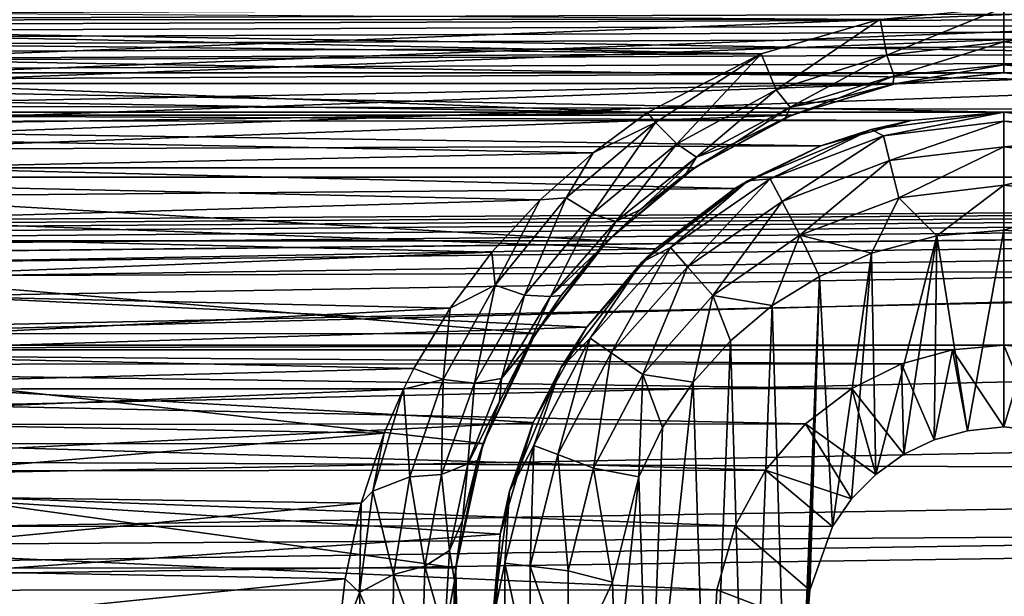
# Model space of a CAD drawing. Header units: metres. Extents: x -95 to 103, y -12 to 12.
# Tile 299 of 520: x -31.7 to -29.2, y -7.07 to -5.6. Entities that reach past the tile are written whole.
import ezdxf

# ---------------------------------------------------------------- set-up
doc = ezdxf.new("R2010")
doc.units = ezdxf.units.M
doc.layers.add('solid_P74500', color=7, linetype='CONTINUOUS')
doc.layers.add('solid_P74500_01', color=7, linetype='CONTINUOUS')

msp = doc.modelspace()

# ---------------------------------------------------------------- linework, layer by layer
at = {"layer": 'solid_P74500'}
for points in [[(92.5, -4.414677, 11.694401), (-94.018356, -3.847966, 11.892988), (-94.018356, -5.654152, 11.148119)], [(92.5, -6.166949, 10.871941), (92.5, -4.414677, 11.694401), (-94.018356, -5.654152, 11.148119)], [(-29.200001, -5.84, -7.994023), (-34.200001, -5.84, -7.994023), (-87, -4.775385, -8.672122)], [(-24.200001, -5.84, -7.994023), (-29.200001, -5.84, -7.994023), (-87, -4.775385, -8.672122)], [(-19.200001, -5.84, -7.994023), (-24.200001, -5.84, -7.994023), (-87, -4.775385, -8.672122)], [(-13, -4.775385, -8.672122), (-19.200001, -5.84, -7.994023), (-87, -4.775385, -8.672122)], [(-84.199997, -5.74, -9.965059), (92.5, -5.136834, -10.28863), (-92.5, -5.002689, -10.354709)], [(-11.7, -9.123637, 0.5), (-88, -5.05, 0.5), (-88, -9.123637, 0.5)], [(-11.7, -9.123637, 0.5), (-12.2, -5.05, 0.5), (-88, -5.05, 0.5)], [(-74.199997, -5.74, -9.965059), (92.5, -5.136834, -10.28863), (-79.199997, -5.74, -9.965059)], [(-69.199997, -5.74, -9.965059), (92.5, -5.136834, -10.28863), (-74.199997, -5.74, -9.965059)], [(-64.199997, -5.74, -9.965059), (92.5, -5.136834, -10.28863), (-69.199997, -5.74, -9.965059)], [(-59.200001, -5.74, -9.965059), (92.5, -5.136834, -10.28863), (-64.199997, -5.74, -9.965059)], [(-54.200001, -5.74, -9.965059), (92.5, -5.136834, -10.28863), (-59.200001, -5.74, -9.965059)], [(-49.200001, -5.74, -9.965059), (92.5, -5.136834, -10.28863), (-54.200001, -5.74, -9.965059)], [(-44.200001, -5.74, -9.965059), (92.5, -5.136834, -10.28863), (-49.200001, -5.74, -9.965059)], [(-39.200001, -5.74, -9.965059), (92.5, -5.136834, -10.28863), (-44.200001, -5.74, -9.965059)], [(-34.200001, -5.74, -9.965059), (92.5, -5.136834, -10.28863), (-39.200001, -5.74, -9.965059)], [(-29.200001, -5.74, -9.965059), (92.5, -5.136834, -10.28863), (-34.200001, -5.74, -9.965059)], [(-24.200001, -5.74, -9.965059), (92.5, -5.136834, -10.28863), (-29.200001, -5.74, -9.965059)], [(-19.663668, -5.295372, -1.8), (-19.442997, -5.406663, -1.8), (-85.675003, -7.792304, -1.8)], [(-24.196892, -5.444916, -1.8), (-19.663668, -5.295372, -1.8), (-85.675003, -7.792304, -1.8)], [(-24.663668, -5.295372, -1.8), (-24.442997, -5.406663, -1.8), (-85.675003, -7.792304, -1.8)], [(-29.196892, -5.444916, -1.8), (-24.663668, -5.295372, -1.8), (-85.675003, -7.792304, -1.8)], [(-29.663668, -5.295372, -1.8), (-29.442997, -5.406663, -1.8), (-85.675003, -7.792304, -1.8)], [(-34.196892, -5.444916, -1.8), (-29.663668, -5.295372, -1.8), (-85.675003, -7.792304, -1.8)], [(-19.189096, -5.401012, -6.820489), (-85.675003, -6.005424, -6.294348), (-14.325, -6.005326, -6.294441)], [(-24.189096, -5.401012, -6.820489), (-85.675003, -6.005424, -6.294348), (-19.189096, -5.401012, -6.820489)], [(-29.189096, -5.401012, -6.820489), (-85.675003, -6.005424, -6.294348), (-24.189096, -5.401012, -6.820489)], [(-34.189095, -5.401012, -6.820489), (-85.675003, -6.005424, -6.294348), (-29.189096, -5.401012, -6.820489)], [(-19.442997, -5.406663, -1.8), (-19.196892, -5.444916, -1.8), (-85.675003, -7.792304, -1.8)], [(-24.442997, -5.406663, -1.8), (-24.196892, -5.444916, -1.8), (-85.675003, -7.792304, -1.8)], [(-29.442997, -5.406663, -1.8), (-29.196892, -5.444916, -1.8), (-85.675003, -7.792304, -1.8)], [(-16.783161, -6, -1.8), (-85.675003, -7.792304, -1.8), (-19.196892, -5.444916, -1.8)], [(-29.514137, -5.603314, -11.173759), (-33.864498, -5.606676, -11.172071), (-34.199997, -5.573798, -11.188511)], [(-29.496742, -5.695548, -11.101774), (-29.514137, -5.603314, -11.173759), (-29.199997, -5.573798, -11.188511)], [(-29.199995, -5.661478, -11.122382), (-29.496742, -5.695548, -11.101774), (-29.199997, -5.573798, -11.188511)], [(-24.514137, -5.603314, -11.173759), (-28.864496, -5.606676, -11.172071), (-29.199997, -5.573798, -11.188511)], [(-28.864496, -5.606676, -11.172071), (-29.199995, -5.661478, -11.122382), (-29.199997, -5.573798, -11.188511)], [(-29.514137, -5.603314, -11.173759), (-29.816408, -5.692052, -11.128816), (-33.864498, -5.606676, -11.172071)], [(-29.77808, -5.782983, -11.053942), (-29.816408, -5.692052, -11.128816), (-29.514137, -5.603314, -11.173759)], [(-29.496742, -5.695548, -11.101774), (-29.77808, -5.782983, -11.053942), (-29.514137, -5.603314, -11.173759)], [(-29.816408, -5.692052, -11.128816), (-33.701214, -5.650166, -11.15014), (-33.864498, -5.606676, -11.172071)], [(-28.903913, -5.695485, -11.101771), (-29.199995, -5.661478, -11.122382), (-28.864496, -5.606676, -11.172071)], [(92.5, -6.166949, 10.871941), (-94.018356, -5.654152, 11.148119), (-94.018356, -7.322209, 10.130905)], [(-29.816408, -5.692052, -11.128816), (-33.539326, -5.71143, -11.118884), (-33.701214, -5.650166, -11.15014)], [(-29.478001, -5.747692, -11.011404), (-29.496742, -5.695548, -11.101774), (-29.199995, -5.661478, -11.122382)], [(-29.199995, -5.71956, -11.028953), (-29.478001, -5.747692, -11.011404), (-29.199995, -5.661478, -11.122382)], [(-28.903913, -5.695485, -11.101771), (-29.199995, -5.71956, -11.028953), (-29.199995, -5.661478, -11.122382)], [(-29.816408, -5.692052, -11.128816), (-30.105486, -5.840914, -11.051413), (-33.539326, -5.71143, -11.118884)], [(-29.816408, -5.692052, -11.128816), (-30.084726, -5.866518, -11.035421), (-30.105486, -5.840914, -11.051413)], [(-30.030897, -5.920793, -10.976323), (-30.084726, -5.866518, -11.035421), (-29.816408, -5.692052, -11.128816)], [(-29.77808, -5.782983, -11.053942), (-30.030897, -5.920793, -10.976323), (-29.816408, -5.692052, -11.128816)], [(-29.742228, -5.827662, -10.964749), (-29.77808, -5.782983, -11.053942), (-29.496742, -5.695548, -11.101774)], [(-29.478001, -5.747692, -11.011404), (-29.742228, -5.827662, -10.964749), (-29.496742, -5.695548, -11.101774)], [(-28.903913, -5.695485, -11.101771), (-28.922611, -5.747606, -11.011405), (-29.199995, -5.71956, -11.028953)], [(-30.105486, -5.840914, -11.051413), (-33.378914, -5.79032, -11.078005), (-33.539326, -5.71143, -11.118884)], [(-29.199995, -5.71956, -11.028953), (-29.200001, -5.74, -10.920001), (-29.481695, -5.768633, -10.902912)], [(-29.199995, -5.71956, -11.028953), (-29.481695, -5.768633, -10.902912), (-29.478001, -5.747692, -11.011404)], [(-28.922611, -5.747606, -11.011405), (-29.200001, -5.74, -10.920001), (-29.199995, -5.71956, -11.028953)], [(-29.200001, -5.74, -9.965059), (-34.200001, -5.74, -9.965059), (-33.926872, -5.766916, -9.949507)], [(-29.473289, -5.766949, -9.949488), (-29.200001, -5.74, -9.965059), (-33.926872, -5.766916, -9.949507)], [(-29.478001, -5.747692, -11.011404), (-29.620096, -5.804515, -10.880664), (-29.742228, -5.827662, -10.964749)], [(-29.478001, -5.747692, -11.011404), (-29.481695, -5.768633, -10.902912), (-29.620096, -5.804515, -10.880664)], [(-29.481695, -5.768633, -10.902912), (-29.200001, -5.74, -10.920001), (-29.473289, -5.766949, -9.949488)], [(-29.200001, -5.74, -10.920001), (-29.200001, -5.74, -9.965059), (-29.473289, -5.766949, -9.949488)], [(-24.200001, -5.74, -9.965059), (-29.200001, -5.74, -9.965059), (-28.926874, -5.766916, -9.949507)], [(-28.92271, -5.767735, -10.903591), (-28.926874, -5.766916, -9.949507), (-29.200001, -5.74, -9.965059)], [(-28.92271, -5.767735, -10.903591), (-29.200001, -5.74, -9.965059), (-29.200001, -5.74, -10.920001)], [(-28.922611, -5.747606, -11.011405), (-28.92271, -5.767735, -10.903591), (-29.200001, -5.74, -10.920001)], [(-29.473289, -5.766949, -9.949488), (-33.926872, -5.766916, -9.949507), (-33.66201, -5.847512, -9.902353)], [(-29.738071, -5.847542, -9.902336), (-29.473289, -5.766949, -9.949488), (-33.66201, -5.847512, -9.902353)], [(-29.481695, -5.768633, -10.902912), (-29.473289, -5.766949, -9.949488), (-29.738071, -5.847542, -9.902336)], [(-29.620096, -5.804515, -10.880664), (-29.481695, -5.768633, -10.902912), (-29.738071, -5.847542, -9.902336)], [(-30.105486, -5.840914, -11.051413), (-33.226002, -5.88714, -11.026857), (-33.378914, -5.79032, -11.078005)], [(-29.980923, -5.954014, -10.888957), (-30.030897, -5.920793, -10.976323), (-29.77808, -5.782983, -11.053942)], [(-29.742228, -5.827662, -10.964749), (-29.980923, -5.954014, -10.888957), (-29.77808, -5.782983, -11.053942)], [(-29.754734, -5.854594, -10.849483), (-29.620096, -5.804515, -10.880664), (-29.738071, -5.847542, -9.902336)], [(-29.742228, -5.827662, -10.964749), (-29.620096, -5.804515, -10.880664), (-29.754734, -5.854594, -10.849483)], [(-29.742228, -5.827662, -10.964749), (-29.884125, -5.918536, -10.80936), (-29.980923, -5.954014, -10.888957)], [(-29.742228, -5.827662, -10.964749), (-29.754734, -5.854594, -10.849483), (-29.884125, -5.918536, -10.80936)], [(-29.435095, -5.861434, -7.978317), (-33.947201, -5.864826, -7.975827), (-34.200001, -5.84, -7.994023)], [(-29.200001, -5.84, -7.994023), (-29.435095, -5.861434, -7.978317), (-34.200001, -5.84, -7.994023)], [(-29.738071, -5.847542, -9.902336), (-33.66201, -5.847512, -9.902353), (-33.414036, -5.981413, -9.822051)], [(-29.985565, -5.981127, -9.822226), (-29.738071, -5.847542, -9.902336), (-33.414036, -5.981413, -9.822051)], [(-30.105486, -5.840914, -11.051413), (-30.243637, -5.943061, -10.996819), (-33.226002, -5.88714, -11.026857)], [(-30.084726, -5.866518, -11.035421), (-30.243637, -5.943061, -10.996819), (-30.105486, -5.840914, -11.051413)], [(-29.754734, -5.854594, -10.849483), (-29.738071, -5.847542, -9.902336), (-29.985565, -5.981127, -9.822226)], [(-29.884125, -5.918536, -10.80936), (-29.754734, -5.854594, -10.849483), (-29.985565, -5.981127, -9.822226)], [(-29.536465, -5.884296, -11.5), (-29.435095, -5.861434, -7.978317), (-29.200001, -5.84, -7.994023)], [(-29.536465, -5.884296, -11.5), (-29.200001, -5.84, -7.994023), (-29.200001, -5.84, -11.5)], [(-29.505667, -5.899861, -11.614588), (-29.536465, -5.884296, -11.5), (-29.200001, -5.84, -11.5)], [(-29.505667, -5.899861, -11.614588), (-29.200001, -5.84, -11.5), (-29.200001, -5.862746, -11.614588)], [(-24.435095, -5.861434, -7.978317), (-28.947199, -5.864826, -7.975827), (-29.200001, -5.84, -7.994023)], [(-29.200001, -5.84, -11.5), (-29.200001, -5.84, -7.994023), (-28.947199, -5.864826, -7.975827)], [(-24.200001, -5.84, -7.994023), (-24.435095, -5.861434, -7.978317), (-29.200001, -5.84, -7.994023)], [(-29.200001, -5.84, -11.5), (-28.947199, -5.864826, -7.975827), (-28.863535, -5.884296, -11.5)], [(-29.200001, -5.84, -11.5), (-28.863535, -5.884296, -11.5), (-29.200001, -5.862746, -11.614588)], [(-29.435095, -5.861434, -7.978317), (-29.664701, -5.925894, -7.930546), (-33.947201, -5.864826, -7.975827)], [(-29.664701, -5.925894, -7.930546), (-33.701004, -5.939587, -7.92031), (-33.947201, -5.864826, -7.975827)], [(-30.084726, -5.866518, -11.035421), (-30.312223, -6.057832, -10.929513), (-30.243637, -5.943061, -10.996819)], [(-30.246077, -6.098457, -10.871959), (-30.312223, -6.057832, -10.929513), (-30.084726, -5.866518, -11.035421)], [(-30.030897, -5.920793, -10.976323), (-30.246077, -6.098457, -10.871959), (-30.084726, -5.866518, -11.035421)], [(-29.536465, -5.884296, -11.5), (-29.664701, -5.925894, -7.930546), (-29.435095, -5.861434, -7.978317)], [(-29.490103, -5.963009, -11.712049), (-29.505667, -5.899861, -11.614588), (-29.200001, -5.862746, -11.614588)], [(-29.490103, -5.963009, -11.712049), (-29.200001, -5.862746, -11.614588), (-29.200001, -5.927784, -11.712049)], [(-29.200001, -5.862746, -11.614588), (-28.894333, -5.899861, -11.614588), (-29.200001, -5.927784, -11.712049)], [(-28.863535, -5.884296, -11.5), (-28.894333, -5.899861, -11.614588), (-29.200001, -5.862746, -11.614588)], [(-30.243637, -5.943061, -10.996819), (-33.084297, -6.002651, -10.964405), (-33.226002, -5.88714, -11.026857)], [(-29.85, -6.014167, -11.5), (-29.664701, -5.925894, -7.930546), (-29.536465, -5.884296, -11.5)], [(-29.79357, -6.009048, -11.614588), (-29.85, -6.014167, -11.5), (-29.536465, -5.884296, -11.5)], [(-29.505667, -5.899861, -11.614588), (-29.79357, -6.009048, -11.614588), (-29.536465, -5.884296, -11.5)], [(-29.763344, -6.066637, -11.712049), (-29.79357, -6.009048, -11.614588), (-29.505667, -5.899861, -11.614588)], [(-29.490103, -5.963009, -11.712049), (-29.763344, -6.066637, -11.712049), (-29.505667, -5.899861, -11.614588)], [(-28.894333, -5.899861, -11.614588), (-28.909899, -5.963009, -11.712049), (-29.200001, -5.927784, -11.712049)], [(-29.664701, -5.925894, -7.930546), (-29.883406, -6.034126, -7.848543), (-33.701004, -5.939587, -7.92031)], [(-30.185793, -6.117517, -10.786879), (-30.246077, -6.098457, -10.871959), (-30.030897, -5.920793, -10.976323)], [(-29.980923, -5.954014, -10.888957), (-30.185793, -6.117517, -10.786879), (-30.030897, -5.920793, -10.976323)], [(-30.007252, -5.996171, -10.759516), (-29.884125, -5.918536, -10.80936), (-29.985565, -5.981127, -9.822226)], [(-29.980923, -5.954014, -10.888957), (-29.884125, -5.918536, -10.80936), (-30.007252, -5.996171, -10.759516)], [(-29.85, -6.014167, -11.5), (-29.883406, -6.034126, -7.848543), (-29.664701, -5.925894, -7.930546)], [(-29.490103, -5.963009, -11.712049), (-29.200001, -5.927784, -11.712049), (-29.466791, -6.057589, -11.777164)], [(-29.466791, -6.057589, -11.777164), (-29.200001, -5.927784, -11.712049), (-29.200001, -6.025195, -11.777164)], [(-29.200001, -5.927784, -11.712049), (-28.909899, -5.963009, -11.712049), (-29.200001, -6.025195, -11.777164)], [(-29.883406, -6.034126, -7.848543), (-33.468578, -6.065158, -7.824567), (-33.701004, -5.939587, -7.92031)], [(-30.243637, -5.943061, -10.996819), (-30.378168, -6.062914, -10.931197), (-33.084297, -6.002651, -10.964405)], [(-30.312223, -6.057832, -10.929513), (-30.378168, -6.062914, -10.931197), (-30.243637, -5.943061, -10.996819)], [(-29.980923, -5.954014, -10.888957), (-30.122763, -6.087142, -10.699525), (-30.185793, -6.117517, -10.786879)], [(-29.980923, -5.954014, -10.888957), (-30.007252, -5.996171, -10.759516), (-30.122763, -6.087142, -10.699525)], [(-29.490103, -5.963009, -11.712049), (-29.718075, -6.152889, -11.777164), (-29.763344, -6.066637, -11.712049)], [(-29.490103, -5.963009, -11.712049), (-29.466791, -6.057589, -11.777164), (-29.718075, -6.152889, -11.777164)], [(-28.909899, -5.963009, -11.712049), (-28.93321, -6.057589, -11.777164), (-29.200001, -6.025195, -11.777164)], [(-16.74332, -6.246104, -1.8), (-85.675003, -7.792304, -1.8), (-16.783161, -6, -1.8)], [(-30.206562, -6.16685, -9.706697), (-29.985565, -5.981127, -9.822226), (-33.414036, -5.981413, -9.822051)], [(-30.206562, -6.16685, -9.706697), (-33.414036, -5.981413, -9.822051), (-33.19302, -6.167262, -9.706435)], [(-30.378168, -6.062914, -10.931197), (-32.950081, -6.137189, -10.889669), (-33.084297, -6.002651, -10.964405)], [(-30.007252, -5.996171, -10.759516), (-29.985565, -5.981127, -9.822226), (-30.206562, -6.16685, -9.706697)], [(-30.122763, -6.087142, -10.699525), (-30.007252, -5.996171, -10.759516), (-30.206562, -6.16685, -9.706697)], [(-85.675003, -6.005424, -6.294348), (-84.199997, -6.432491, -5.857735), (-14.325, -6.005326, -6.294441)], [(-79.199997, -6.432491, -5.857735), (-14.325, -6.005326, -6.294441), (-84.199997, -6.432491, -5.857735)], [(-79.199997, -6.432491, -5.857735), (-74.199997, -6.432491, -5.857735), (-14.325, -6.005326, -6.294441)], [(-74.199997, -6.432491, -5.857735), (-69.199997, -6.432491, -5.857735), (-14.325, -6.005326, -6.294441)], [(-69.199997, -6.432491, -5.857735), (-64.199997, -6.432491, -5.857735), (-14.325, -6.005326, -6.294441)], [(-64.199997, -6.432491, -5.857735), (-59.200001, -6.432491, -5.857735), (-14.325, -6.005326, -6.294441)], [(-59.200001, -6.432491, -5.857735), (-54.200001, -6.432491, -5.857735), (-14.325, -6.005326, -6.294441)], [(-54.200001, -6.432491, -5.857735), (-49.200001, -6.432491, -5.857735), (-14.325, -6.005326, -6.294441)], [(-49.200001, -6.432491, -5.857735), (-44.200001, -6.432491, -5.857735), (-14.325, -6.005326, -6.294441)], [(-44.200001, -6.432491, -5.857735), (-39.200001, -6.432491, -5.857735), (-14.325, -6.005326, -6.294441)], [(-39.200001, -6.432491, -5.857735), (-34.200001, -6.432491, -5.857735), (-14.325, -6.005326, -6.294441)], [(-34.200001, -6.432491, -5.857735), (-29.200001, -6.432491, -5.857735), (-14.325, -6.005326, -6.294441)], [(-30.119238, -6.220761, -11.5), (-29.883406, -6.034126, -7.848543), (-29.85, -6.014167, -11.5)], [(-30.046976, -6.183962, -11.614588), (-30.119238, -6.220761, -11.5), (-29.85, -6.014167, -11.5)], [(-29.79357, -6.009048, -11.614588), (-30.046976, -6.183962, -11.614588), (-29.85, -6.014167, -11.5)], [(-30.003847, -6.232644, -11.712049), (-30.046976, -6.183962, -11.614588), (-29.79357, -6.009048, -11.614588)], [(-29.763344, -6.066637, -11.712049), (-30.003847, -6.232644, -11.712049), (-29.79357, -6.009048, -11.614588)], [(-29.466791, -6.057589, -11.777164), (-29.200001, -6.025195, -11.777164), (-29.370331, -6.154617, -11.8)], [(-29.200001, -6.025195, -11.777164), (-29.200001, -6.14, -11.8), (-29.370331, -6.154617, -11.8)], [(-29.200001, -6.432491, -5.857735), (-24.200001, -6.432491, -5.857735), (-14.325, -6.005326, -6.294441)], [(-29.200001, -6.025195, -11.777164), (-28.93321, -6.057589, -11.777164), (-29.200001, -6.14, -11.8)], [(-29.883406, -6.034126, -7.848543), (-30.08445, -6.187242, -7.728405), (-33.468578, -6.065158, -7.824567)], [(-30.119238, -6.220761, -11.5), (-30.08445, -6.187242, -7.728405), (-29.883406, -6.034126, -7.848543)], [(-30.08445, -6.187242, -7.728405), (-33.258484, -6.243501, -7.683014), (-33.468578, -6.065158, -7.824567)], [(-30.378168, -6.062914, -10.931197), (-30.500767, -6.195693, -10.85649), (-32.950081, -6.137189, -10.889669)], [(-30.49254, -6.279331, -10.800262), (-30.500767, -6.195693, -10.85649), (-30.378168, -6.062914, -10.931197)], [(-30.312223, -6.057832, -10.929513), (-30.49254, -6.279331, -10.800262), (-30.378168, -6.062914, -10.931197)], [(-30.417864, -6.304679, -10.744423), (-30.49254, -6.279331, -10.800262), (-30.312223, -6.057832, -10.929513)], [(-30.246077, -6.098457, -10.871959), (-30.417864, -6.304679, -10.744423), (-30.312223, -6.057832, -10.929513)], [(-29.763344, -6.066637, -11.712049), (-29.939253, -6.305556, -11.777164), (-30.003847, -6.232644, -11.712049)], [(-29.763344, -6.066637, -11.712049), (-29.718075, -6.152889, -11.777164), (-29.939253, -6.305556, -11.777164)], [(-29.718075, -6.152889, -11.777164), (-29.466791, -6.057589, -11.777164), (-29.535685, -6.198026, -11.8)], [(-29.466791, -6.057589, -11.777164), (-29.370331, -6.154617, -11.8), (-29.535685, -6.198026, -11.8)], [(-28.93321, -6.057589, -11.777164), (-29.054956, -6.15136, -11.8), (-29.200001, -6.14, -11.8)], [(-30.351467, -6.308226, -10.66188), (-30.417864, -6.304679, -10.744423), (-30.246077, -6.098457, -10.871959)], [(-30.185793, -6.117517, -10.786879), (-30.351467, -6.308226, -10.66188), (-30.246077, -6.098457, -10.871959)], [(-30.228777, -6.190465, -10.629936), (-30.122763, -6.087142, -10.699525), (-30.206562, -6.16685, -9.706697)], [(-30.185793, -6.117517, -10.786879), (-30.122763, -6.087142, -10.699525), (-30.228777, -6.190465, -10.629936)], [(-30.185793, -6.117517, -10.786879), (-30.228777, -6.190465, -10.629936), (-30.351467, -6.308226, -10.66188)], [(-30.500767, -6.195693, -10.85649), (-32.829067, -6.286698, -10.804047), (-32.950081, -6.137189, -10.889669)], [(-29.939253, -6.305556, -11.777164), (-29.718075, -6.152889, -11.777164), (-29.788027, -6.331459, -11.8)], [(-29.718075, -6.152889, -11.777164), (-29.668499, -6.257416, -11.8), (-29.788027, -6.331459, -11.8)], [(-29.718075, -6.152889, -11.777164), (-29.535685, -6.198026, -11.8), (-29.668499, -6.257416, -11.8)], [(-29.535685, -6.198026, -11.8), (-29.370331, -6.154617, -11.8), (-29.525322, -6.760879, -11.8)], [(-29.370331, -6.154617, -11.8), (-29.453802, -6.709256, -11.8), (-29.525322, -6.760879, -11.8)], [(-29.370331, -6.154617, -11.8), (-29.376312, -6.672484, -11.8), (-29.453802, -6.709256, -11.8)], [(-29.370331, -6.154617, -11.8), (-29.291828, -6.649518, -11.8), (-29.376312, -6.672484, -11.8)], [(-29.370331, -6.154617, -11.8), (-29.200001, -6.14, -11.8), (-29.291828, -6.649518, -11.8)], [(-29.200001, -6.14, -11.8), (-29.200001, -6.64, -11.8), (-29.291828, -6.649518, -11.8)], [(-29.200001, -6.14, -11.8), (-29.054956, -6.15136, -11.8), (-29.200001, -6.64, -11.8)], [(-29.054956, -6.15136, -11.8), (-29.108688, -6.649474, -11.8), (-29.200001, -6.64, -11.8)], [(92.5, -7.774915, 9.787399), (92.5, -6.166949, 10.871941), (-94.018356, -7.322209, 10.130905)], [(-30.389727, -6.402062, -9.553198), (-30.206562, -6.16685, -9.706697), (-33.19302, -6.167262, -9.706435)], [(-30.389727, -6.402062, -9.553198), (-33.19302, -6.167262, -9.706435), (-33.009586, -6.403174, -9.552453)], [(-30.228777, -6.190465, -10.629936), (-30.206562, -6.16685, -9.706697), (-30.389727, -6.402062, -9.553198)], [(-30.08445, -6.187242, -7.728405), (-30.259089, -6.386121, -7.564914), (-33.258484, -6.243501, -7.683014)], [(-30.500767, -6.195693, -10.85649), (-30.606441, -6.338104, -10.773971), (-32.829067, -6.286698, -10.804047)], [(-30.49254, -6.279331, -10.800262), (-30.606441, -6.338104, -10.773971), (-30.500767, -6.195693, -10.85649)], [(-30.324532, -6.306075, -10.549718), (-30.228777, -6.190465, -10.629936), (-30.389727, -6.402062, -9.553198)], [(-30.351467, -6.308226, -10.66188), (-30.228777, -6.190465, -10.629936), (-30.324532, -6.306075, -10.549718)], [(-30.119238, -6.220761, -11.5), (-30.259089, -6.386121, -7.564914), (-30.08445, -6.187242, -7.728405)], [(-30.046976, -6.183962, -11.614588), (-30.25116, -6.414437, -11.614588), (-30.119238, -6.220761, -11.5)], [(-30.197634, -6.451383, -11.712049), (-30.25116, -6.414437, -11.614588), (-30.046976, -6.183962, -11.614588)], [(-30.003847, -6.232644, -11.712049), (-30.197634, -6.451383, -11.712049), (-30.046976, -6.183962, -11.614588)], [(-29.668499, -6.257416, -11.8), (-29.535685, -6.198026, -11.8), (-29.634665, -6.893235, -11.8)], [(-29.535685, -6.198026, -11.8), (-29.586445, -6.822836, -11.8), (-29.634665, -6.893235, -11.8)], [(-29.535685, -6.198026, -11.8), (-29.525322, -6.760879, -11.8), (-29.586445, -6.822836, -11.8)], [(-30.325832, -6.49, -11.5), (-30.259089, -6.386121, -7.564914), (-30.119238, -6.220761, -11.5)], [(-30.25116, -6.414437, -11.614588), (-30.325832, -6.49, -11.5), (-30.119238, -6.220761, -11.5)], [(-16.74332, -6.246104, -1.8), (-16.630293, -6.464035, -1.8), (-85.675003, -7.792304, -1.8)], [(-30.259089, -6.386121, -7.564914), (-33.083481, -6.474352, -7.489511), (-33.258484, -6.243501, -7.683014)], [(-30.003847, -6.232644, -11.712049), (-30.117466, -6.506719, -11.777164), (-30.197634, -6.451383, -11.712049)], [(-30.003847, -6.232644, -11.712049), (-29.939253, -6.305556, -11.777164), (-30.117466, -6.506719, -11.777164)], [(-30.49254, -6.279331, -10.800262), (-30.624544, -6.518986, -10.651871), (-30.606441, -6.338104, -10.773971)], [(-30.545044, -6.528491, -10.597766), (-30.624544, -6.518986, -10.651871), (-30.49254, -6.279331, -10.800262)], [(-30.417864, -6.304679, -10.744423), (-30.545044, -6.528491, -10.597766), (-30.49254, -6.279331, -10.800262)], [(-29.736984, -7.983215, -11.8), (-29.788027, -6.331459, -11.8), (-29.668499, -6.257416, -11.8)], [(-29.736984, -7.983215, -11.8), (-29.668499, -6.257416, -11.8), (-29.69928, -7.142048, -11.8)], [(-29.668499, -6.257416, -11.8), (-29.692488, -7.05461, -11.8), (-29.69928, -7.142048, -11.8)], [(-29.668499, -6.257416, -11.8), (-29.634665, -6.893235, -11.8), (-29.692488, -7.05461, -11.8)], [(-30.606441, -6.338104, -10.773971), (-32.727142, -6.447677, -10.708756), (-32.829067, -6.286698, -10.804047)], [(-30.476542, -6.516398, -10.517788), (-30.545044, -6.528491, -10.597766), (-30.417864, -6.304679, -10.744423)], [(-30.351467, -6.308226, -10.66188), (-30.476542, -6.516398, -10.517788), (-30.417864, -6.304679, -10.744423)], [(-30.351467, -6.308226, -10.66188), (-30.40913, -6.434306, -10.457429), (-30.476542, -6.516398, -10.517788)], [(-30.40913, -6.434306, -10.457429), (-30.324532, -6.306075, -10.549718), (-30.389727, -6.402062, -9.553198)], [(-30.351467, -6.308226, -10.66188), (-30.324532, -6.306075, -10.549718), (-30.40913, -6.434306, -10.457429)], [(-30.117466, -6.506719, -11.777164), (-29.939253, -6.305556, -11.777164), (-29.98888, -6.52597, -11.8)], [(-29.939253, -6.305556, -11.777164), (-29.894634, -6.420703, -11.8), (-29.98888, -6.52597, -11.8)], [(-29.939253, -6.305556, -11.777164), (-29.788027, -6.331459, -11.8), (-29.894634, -6.420703, -11.8)], [(-30.606441, -6.338104, -10.773971), (-30.698641, -6.49157, -10.682205), (-32.727142, -6.447677, -10.708756)], [(-30.624544, -6.518986, -10.651871), (-30.698641, -6.49157, -10.682205), (-30.606441, -6.338104, -10.773971)], [(-29.849243, -7.900564, -11.8), (-29.894634, -6.420703, -11.8), (-29.788027, -6.331459, -11.8)], [(-29.736984, -7.983215, -11.8), (-29.849243, -7.900564, -11.8), (-29.788027, -6.331459, -11.8)], [(-30.259089, -6.386121, -7.564914), (-30.395369, -6.629025, -7.352972), (-33.083481, -6.474352, -7.489511)], [(-30.522873, -6.682053, -9.359496), (-30.389727, -6.402062, -9.553198), (-33.009586, -6.403174, -9.552453)], [(-30.522873, -6.682053, -9.359496), (-33.009586, -6.403174, -9.552453), (-32.876774, -6.683096, -9.358751)], [(-30.40913, -6.434306, -10.457429), (-30.389727, -6.402062, -9.553198), (-30.522873, -6.682053, -9.359496)], [(-30.325832, -6.49, -11.5), (-30.395369, -6.629025, -7.352972), (-30.259089, -6.386121, -7.564914)], [(-30.25116, -6.414437, -11.614588), (-30.394253, -6.687079, -11.614588), (-30.325832, -6.49, -11.5)], [(-30.333441, -6.710143, -11.712049), (-30.394253, -6.687079, -11.614588), (-30.25116, -6.414437, -11.614588)], [(-30.197634, -6.451383, -11.712049), (-30.333441, -6.710143, -11.712049), (-30.25116, -6.414437, -11.614588)], [(-29.948107, -7.80319, -11.8), (-29.98888, -6.52597, -11.8), (-29.894634, -6.420703, -11.8)], [(-29.849243, -7.900564, -11.8), (-29.948107, -7.80319, -11.8), (-29.894634, -6.420703, -11.8)], [(-34.200001, -6.432491, -5.857735), (-34.068569, -6.444363, -5.844672), (-29.200001, -6.432491, -5.857735)], [(-34.068569, -6.444363, -5.844672), (-29.329937, -6.444089, -5.844973), (-29.200001, -6.432491, -5.857735)], [(-34.068569, -6.444363, -5.844672), (-29.459299, -6.47981, -5.805347), (-29.329937, -6.444089, -5.844973)], [(-34.068569, -6.444363, -5.844672), (-33.937805, -6.480899, -5.804132), (-29.459299, -6.47981, -5.805347)], [(-30.698641, -6.49157, -10.682205), (-32.677681, -6.543035, -10.650761), (-32.727142, -6.447677, -10.708756)], [(-30.48111, -6.575413, -10.351616), (-30.40913, -6.434306, -10.457429), (-30.522873, -6.682053, -9.359496)], [(-30.476542, -6.516398, -10.517788), (-30.40913, -6.434306, -10.457429), (-30.48111, -6.575413, -10.351616)], [(-30.197634, -6.451383, -11.712049), (-30.242361, -6.744685, -11.777164), (-30.333441, -6.710143, -11.712049)], [(-30.197634, -6.451383, -11.712049), (-30.117466, -6.506719, -11.777164), (-30.242361, -6.744685, -11.777164)], [(-29.376312, -6.672484, -11.8), (-29.329937, -6.444089, -5.844973), (-29.459299, -6.47981, -5.805347)], [(-29.376312, -6.672484, -11.8), (-29.291828, -6.649518, -11.8), (-29.329937, -6.444089, -5.844973)], [(-29.200001, -6.64, -11.8), (-29.200001, -6.432491, -5.857735), (-29.329937, -6.444089, -5.844973)], [(-29.291828, -6.649518, -11.8), (-29.200001, -6.64, -11.8), (-29.329937, -6.444089, -5.844973)], [(-29.200001, -6.432491, -5.857735), (-29.068571, -6.444363, -5.844672), (-24.200001, -6.432491, -5.857735)], [(-29.108688, -6.649474, -11.8), (-29.068571, -6.444363, -5.844672), (-29.200001, -6.432491, -5.857735)], [(-29.200001, -6.64, -11.8), (-29.108688, -6.649474, -11.8), (-29.200001, -6.432491, -5.857735)], [(-16.630293, -6.464035, -1.8), (-16.456795, -6.635807, -1.8), (-85.675003, -7.792304, -1.8)], [(-33.937805, -6.480899, -5.804132), (-29.585861, -6.541955, -5.735227), (-29.459299, -6.47981, -5.805347)], [(-30.395369, -6.629025, -7.352972), (-32.958427, -6.754923, -7.237473), (-33.083481, -6.474352, -7.489511)], [(-29.453802, -6.709256, -11.8), (-29.459299, -6.47981, -5.805347), (-29.585861, -6.541955, -5.735227)], [(-29.453802, -6.709256, -11.8), (-29.376312, -6.672484, -11.8), (-29.459299, -6.47981, -5.805347)], [(-33.937805, -6.480899, -5.804132), (-33.81105, -6.543865, -5.733047), (-29.585861, -6.541955, -5.735227)], [(-30.698641, -6.49157, -10.682205), (-30.725428, -6.544155, -10.650072), (-32.677681, -6.543035, -10.650761)], [(-30.624544, -6.518986, -10.651871), (-30.725428, -6.544155, -10.650072), (-30.698641, -6.49157, -10.682205)], [(-30.455704, -6.803535, -11.5), (-30.395369, -6.629025, -7.352972), (-30.325832, -6.49, -11.5)], [(-30.394253, -6.687079, -11.614588), (-30.455704, -6.803535, -11.5), (-30.325832, -6.49, -11.5)], [(-30.624544, -6.518986, -10.651871), (-30.709507, -6.766653, -10.488338), (-30.725428, -6.544155, -10.650072)], [(-30.628595, -6.760602, -10.435859), (-30.709507, -6.766653, -10.488338), (-30.624544, -6.518986, -10.651871)], [(-30.545044, -6.528491, -10.597766), (-30.628595, -6.760602, -10.435859), (-30.624544, -6.518986, -10.651871)], [(-30.561562, -6.733709, -10.358284), (-30.628595, -6.760602, -10.435859), (-30.545044, -6.528491, -10.597766)], [(-30.476542, -6.516398, -10.517788), (-30.48111, -6.575413, -10.351616), (-30.561562, -6.733709, -10.358284)], [(-30.476542, -6.516398, -10.517788), (-30.561562, -6.733709, -10.358284), (-30.545044, -6.528491, -10.597766)], [(-30.242361, -6.744685, -11.777164), (-30.117466, -6.506719, -11.777164), (-30.127321, -6.76642, -11.8)], [(-30.117466, -6.506719, -11.777164), (-30.066879, -6.641509, -11.8), (-30.127321, -6.76642, -11.8)], [(-30.117466, -6.506719, -11.777164), (-29.98888, -6.52597, -11.8), (-30.066879, -6.641509, -11.8)], [(-30.101099, -7.573346, -11.8), (-30.066879, -6.641509, -11.8), (-29.98888, -6.52597, -11.8)], [(-29.948107, -7.80319, -11.8), (-30.101099, -7.573346, -11.8), (-29.98888, -6.52597, -11.8)], [(-33.81105, -6.543865, -5.733047), (-29.70384, -6.632159, -5.630672), (-29.585861, -6.541955, -5.735227)], [(-33.81105, -6.543865, -5.733047), (-33.693459, -6.634699, -5.627678), (-29.70384, -6.632159, -5.630672)], [(-30.725428, -6.544155, -10.650072), (-32.641399, -6.622833, -10.601325), (-32.677681, -6.543035, -10.650761)], [(-30.725428, -6.544155, -10.650072), (-30.774664, -6.656097, -10.580471), (-32.641399, -6.622833, -10.601325)], [(-30.802851, -6.803394, -10.485447), (-30.774664, -6.656097, -10.580471), (-30.725428, -6.544155, -10.650072)], [(-30.709507, -6.766653, -10.488338), (-30.802851, -6.803394, -10.485447), (-30.725428, -6.544155, -10.650072)], [(-29.525322, -6.760879, -11.8), (-29.585861, -6.541955, -5.735227), (-29.70384, -6.632159, -5.630672)], [(-29.525322, -6.760879, -11.8), (-29.453802, -6.709256, -11.8), (-29.585861, -6.541955, -5.735227)], [(-30.561562, -6.733709, -10.358284), (-30.48111, -6.575413, -10.351616), (-30.537083, -6.725019, -10.236097)], [(-30.537083, -6.725019, -10.236097), (-30.48111, -6.575413, -10.351616), (-30.522873, -6.682053, -9.359496)], [(-30.395369, -6.629025, -7.352972), (-30.479868, -6.912105, -7.087511), (-32.958427, -6.754923, -7.237473)], [(-30.774664, -6.656097, -10.580471), (-32.573818, -6.807538, -10.483674), (-32.641399, -6.622833, -10.601325)], [(-30.455704, -6.803535, -11.5), (-30.479868, -6.912105, -7.087511), (-30.395369, -6.629025, -7.352972)], [(-16.456795, -6.635807, -1.8), (-16.239395, -6.74545, -1.8), (-85.675003, -7.792304, -1.8)], [(-33.693459, -6.634699, -5.627678), (-29.805378, -6.74956, -5.489393), (-29.70384, -6.632159, -5.630672)], [(-33.693459, -6.634699, -5.627678), (-33.592701, -6.752329, -5.485987), (-29.805378, -6.74956, -5.489393)], [(-30.101099, -7.573346, -11.8), (-30.127321, -6.76642, -11.8), (-30.066879, -6.641509, -11.8)], [(-29.586445, -6.822836, -11.8), (-29.70384, -6.632159, -5.630672), (-29.805378, -6.74956, -5.489393)], [(-29.586445, -6.822836, -11.8), (-29.525322, -6.760879, -11.8), (-29.70384, -6.632159, -5.630672)], [(-30.774664, -6.656097, -10.580471), (-30.832493, -6.833746, -10.466609), (-32.573818, -6.807538, -10.483674)], [(-30.802851, -6.803394, -10.485447), (-30.832493, -6.833746, -10.466609), (-30.774664, -6.656097, -10.580471)], [(-30.592617, -6.99762, -9.125969), (-30.522873, -6.682053, -9.359496), (-32.876774, -6.683096, -9.358751)], [(-30.592617, -6.99762, -9.125969), (-32.876774, -6.683096, -9.358751), (-32.807259, -6.998838, -9.125035)], [(-30.537083, -6.725019, -10.236097), (-30.522873, -6.682053, -9.359496), (-30.592617, -6.99762, -9.125969)], [(-30.394253, -6.687079, -11.614588), (-30.467941, -6.986044, -11.614588), (-30.455704, -6.803535, -11.5)], [(-30.403378, -6.993884, -11.712049), (-30.467941, -6.986044, -11.614588), (-30.394253, -6.687079, -11.614588)], [(-30.333441, -6.710143, -11.712049), (-30.403378, -6.993884, -11.712049), (-30.394253, -6.687079, -11.614588)], [(-30.575136, -6.877317, -10.115337), (-30.537083, -6.725019, -10.236097), (-30.592617, -6.99762, -9.125969)], [(-30.561562, -6.733709, -10.358284), (-30.537083, -6.725019, -10.236097), (-30.575136, -6.877317, -10.115337)], [(-30.333441, -6.710143, -11.712049), (-30.306677, -7.005625, -11.777164), (-30.403378, -6.993884, -11.712049)], [(-30.333441, -6.710143, -11.712049), (-30.242361, -6.744685, -11.777164), (-30.306677, -7.005625, -11.777164)], [(-16.239395, -6.74545, -1.8), (-15.996938, -6.783135, -1.8), (-85.675003, -7.792304, -1.8)], [(-33.592701, -6.752329, -5.485987), (-29.88271, -6.891102, -5.310623), (-29.805378, -6.74956, -5.489393)], [(-33.592701, -6.752329, -5.485987), (-33.516212, -6.893729, -5.307212), (-29.88271, -6.891102, -5.310623)], [(-30.479868, -6.912105, -7.087511), (-32.901661, -7.079847, -6.919954), (-32.958427, -6.754923, -7.237473)], [(-30.561562, -6.733709, -10.358284), (-30.608768, -6.953619, -10.186781), (-30.628595, -6.760602, -10.435859)], [(-30.561562, -6.733709, -10.358284), (-30.575136, -6.877317, -10.115337), (-30.608768, -6.953619, -10.186781)], [(-30.306677, -7.005625, -11.777164), (-30.242361, -6.744685, -11.777164), (-30.194281, -7.034285, -11.8)], [(-30.242361, -6.744685, -11.777164), (-30.127321, -6.76642, -11.8), (-30.194281, -7.034285, -11.8)], [(-29.634665, -6.893235, -11.8), (-29.805378, -6.74956, -5.489393), (-29.88271, -6.891102, -5.310623)], [(-29.634665, -6.893235, -11.8), (-29.586445, -6.822836, -11.8), (-29.805378, -6.74956, -5.489393)], [(-30.709507, -6.766653, -10.488338), (-30.750761, -7.014537, -10.313324), (-30.802851, -6.803394, -10.485447)], [(-30.671385, -6.99382, -10.26226), (-30.750761, -7.014537, -10.313324), (-30.709507, -6.766653, -10.488338)], [(-30.628595, -6.760602, -10.435859), (-30.671385, -6.99382, -10.26226), (-30.709507, -6.766653, -10.488338)], [(-30.608768, -6.953619, -10.186781), (-30.671385, -6.99382, -10.26226), (-30.628595, -6.760602, -10.435859)], [(-30.185358, -7.310327, -11.8), (-30.194281, -7.034285, -11.8), (-30.127321, -6.76642, -11.8)], [(-30.101099, -7.573346, -11.8), (-30.185358, -7.310327, -11.8), (-30.127321, -6.76642, -11.8)], [(-15.996938, -6.783135, -1.8), (-14.325, -7.792304, -1.8), (-85.675003, -7.792304, -1.8)], [(-30.836824, -7.060791, -10.310713), (-30.832493, -6.833746, -10.466609), (-30.802851, -6.803394, -10.485447)], [(-30.750761, -7.014537, -10.313324), (-30.836824, -7.060791, -10.310713), (-30.802851, -6.803394, -10.485447)], [(-30.5, -7.14, -11.5), (-30.479868, -6.912105, -7.087511), (-30.455704, -6.803535, -11.5)], [(-30.467941, -6.986044, -11.614588), (-30.5, -7.14, -11.5), (-30.455704, -6.803535, -11.5)], [(-30.832493, -6.833746, -10.466609), (-32.528347, -6.995755, -10.359026), (-32.573818, -6.807538, -10.483674)], [(-30.832493, -6.833746, -10.466609), (-30.873526, -7.026005, -10.338532), (-32.528347, -6.995755, -10.359026)], [(-30.836824, -7.060791, -10.310713), (-30.873526, -7.026005, -10.338532), (-30.832493, -6.833746, -10.466609)], [(-30.608768, -6.953619, -10.186781), (-30.575136, -6.877317, -10.115337), (-30.595755, -7.031044, -9.986676)], [(-30.595755, -7.031044, -9.986676), (-30.575136, -6.877317, -10.115337), (-30.592617, -6.99762, -9.125969)], [(-33.516212, -6.893729, -5.307212), (-29.92926, -7.053593, -5.092822), (-29.88271, -6.891102, -5.310623)], [(-33.516212, -6.893729, -5.307212), (-33.470367, -7.055848, -5.089697), (-29.92926, -7.053593, -5.092822)], [(-29.692488, -7.05461, -11.8), (-29.88271, -6.891102, -5.310623), (-29.92926, -7.053593, -5.092822)], [(-29.692488, -7.05461, -11.8), (-29.634665, -6.893235, -11.8), (-29.88271, -6.891102, -5.310623)], [(-30.479868, -6.912105, -7.087511), (-30.497097, -7.226824, -6.766446), (-32.901661, -7.079847, -6.919954)], [(-30.5, -7.14, -11.5), (-30.497097, -7.226824, -6.766446), (-30.479868, -6.912105, -7.087511)], [(-30.608768, -6.953619, -10.186781), (-30.620827, -7.17118, -10.006389), (-30.671385, -6.99382, -10.26226)], [(-30.608768, -6.953619, -10.186781), (-30.595755, -7.031044, -9.986676), (-30.620827, -7.17118, -10.006389)], [(-30.586447, -7.333337, -8.858452), (-32.807259, -6.998838, -9.125035), (-32.813648, -7.334234, -8.857709)], [(-30.586447, -7.333337, -8.858452), (-30.592617, -6.99762, -9.125969), (-32.807259, -6.998838, -9.125035)], [(-30.873526, -7.026005, -10.338532), (-32.506718, -7.193116, -10.222968), (-32.528347, -6.995755, -10.359026)], [(-30.671385, -6.99382, -10.26226), (-30.67671, -7.222791, -10.080191), (-30.750761, -7.014537, -10.313324)], [(-30.620827, -7.17118, -10.006389), (-30.67671, -7.222791, -10.080191), (-30.671385, -6.99382, -10.26226)], [(-30.595755, -7.031044, -9.986676), (-30.592617, -6.99762, -9.125969), (-30.586447, -7.333337, -8.858452)], [(-30.467941, -6.986044, -11.614588), (-30.467941, -7.293956, -11.614588), (-30.5, -7.14, -11.5)], [(-30.403378, -7.286117, -11.712049), (-30.467941, -7.293956, -11.614588), (-30.467941, -6.986044, -11.614588)], [(-30.403378, -6.993884, -11.712049), (-30.403378, -7.286117, -11.712049), (-30.467941, -6.986044, -11.614588)], [(-30.403378, -6.993884, -11.712049), (-30.306677, -7.005625, -11.777164), (-30.306677, -7.274375, -11.777164)], [(-30.403378, -6.993884, -11.712049), (-30.306677, -7.274375, -11.777164), (-30.403378, -7.286117, -11.712049)], [(-30.306677, -7.274375, -11.777164), (-30.306677, -7.005625, -11.777164), (-30.194281, -7.034285, -11.8)], [(-30.873526, -7.026005, -10.338532), (-30.896179, -7.219656, -10.204243), (-32.506718, -7.193116, -10.222968)], [(-30.836824, -7.060791, -10.310713), (-30.896179, -7.219656, -10.204243), (-30.873526, -7.026005, -10.338532)], [(-30.750761, -7.014537, -10.313324), (-30.752085, -7.256888, -10.130121), (-30.836824, -7.060791, -10.310713)], [(-30.67671, -7.222791, -10.080191), (-30.752085, -7.256888, -10.130121), (-30.750761, -7.014537, -10.313324)], [(-30.620827, -7.17118, -10.006389), (-30.595755, -7.031044, -9.986676), (-30.599306, -7.184045, -9.852619)], [(-30.599306, -7.184045, -9.852619), (-30.595755, -7.031044, -9.986676), (-30.586447, -7.333337, -8.858452)], [(-33.470367, -7.055848, -5.089697), (-29.937403, -7.234941, -4.831732), (-29.92926, -7.053593, -5.092822)], [(-33.470367, -7.055848, -5.089697), (-33.462757, -7.236759, -4.829008), (-29.937403, -7.234941, -4.831732)], [(-30.306677, -7.274375, -11.777164), (-30.194281, -7.034285, -11.8), (-30.185358, -7.310327, -11.8)], [(-29.69928, -7.142048, -11.8), (-29.92926, -7.053593, -5.092822), (-29.937403, -7.234941, -4.831732)], [(-29.69928, -7.142048, -11.8), (-29.692488, -7.05461, -11.8), (-29.92926, -7.053593, -5.092822)], [(-30.830473, -7.311327, -10.128681), (-30.896179, -7.219656, -10.204243), (-30.836824, -7.060791, -10.310713)], [(-30.752085, -7.256888, -10.130121), (-30.830473, -7.311327, -10.128681), (-30.836824, -7.060791, -10.310713)]]:
    msp.add_3dface(points, dxfattribs=at)
at = {"layer": 'solid_P74500_01'}
for points in [[(-92.5, -5.002689, 10.354709), (92.5, -4.241041, 10.689158), (92.5, -5.822828, 9.916285)], [(-92.5, -6.466096, 9.50981), (-92.5, -5.002689, 10.354709), (92.5, -5.822828, 9.916285)], [(-84.199997, -5.74, -9.965059), (-79.199997, -5.74, -9.965059), (92.5, -5.136834, -10.28863)], [(-92.5, -6.466096, 9.50981), (92.5, -5.822828, 9.916285), (92.5, -7.269713, 8.910396)], [(-92.5, -7.786848, 8.461917), (-92.5, -6.466096, 9.50981), (92.5, -7.269713, 8.910396)]]:
    msp.add_3dface(points, dxfattribs=at)

doc.saveas('drawing.dxf')
